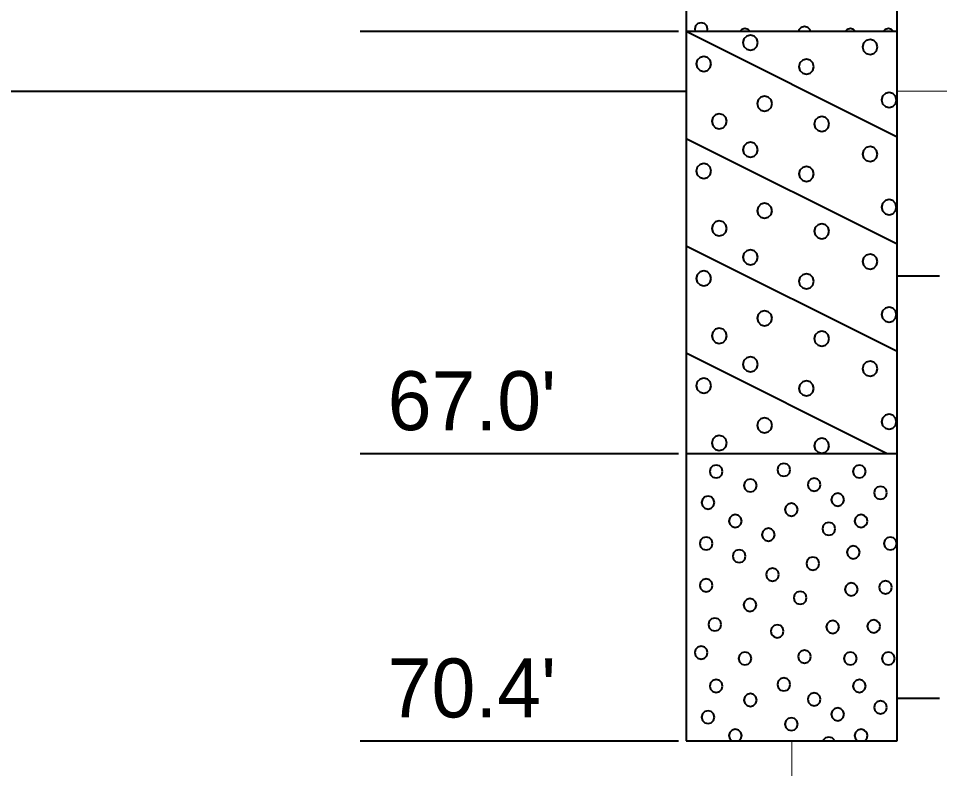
# Model space of a CAD drawing. Extents: x -76 to 974, y -1080 to -735.
# Drawn here: x 313.28 to 324.19, y -1000.11 to -991.23 of the extents above; entities that cross this region are included whole.
import ezdxf

# ---------------------------------------------------------------- set-up
doc = ezdxf.new("R2010")
doc.units = 0
doc.header["$LTSCALE"] = 0.36
doc.linetypes.add('DOT_DASHED', pattern=[7.7, 5, -1.2, 0.3, -1.2])
doc.layers.add('27', color=7, linetype='Continuous', lineweight=40)
doc.layers.add('7', color=7, linetype='Continuous', lineweight=13)

msp = doc.modelspace()

# ---------------------------------------------------------------- linework, layer by layer
at = {"layer": '27'}
for p, q in [((321.1855, -981.3789), (321.1855, -991.3789)), ((323.6855, -991.3789), (323.6855, -981.3789)), ((317.3293, -991.3789), (321.0966, -991.3789)), ((321.1855, -991.3789), (323.6855, -991.3789)), ((321.1855, -991.3789), (323.6855, -992.6289)), ((321.1855, -991.3789), (321.1855, -996.3789)), ((323.6855, -996.3789), (323.6855, -991.3789)), ((288.6855, -992.09), (321.1855, -992.09)), ((321.1855, -992.6489), (323.6855, -993.8989)), ((321.1855, -993.9189), (323.6855, -995.1689)), ((324.1855, -994.2789), (323.6855, -994.2789)), ((321.1855, -995.1889), (323.5655, -996.3789)), ((317.3293, -996.3789), (321.0966, -996.3789)), ((321.1855, -996.3789), (323.6855, -996.3789)), ((321.1855, -996.3789), (321.1855, -999.7789)), ((323.6855, -999.7789), (323.6855, -996.3789)), ((324.1855, -999.2789), (323.6855, -999.2789)), ((317.3293, -999.7789), (321.0966, -999.7789)), ((321.1855, -999.7789), (323.6855, -999.7789))]:
    msp.add_line(p, q, dxfattribs=at)
for points in [[(321.4399, -991.3554), (321.4297, -991.3173), (321.4018, -991.2894), (321.3637, -991.2792), (321.3256, -991.2894), (321.2977, -991.3173), (321.2875, -991.3554), (321.2938, -991.3789), (321.4336, -991.3789)], [(321.9205, -991.3593), (321.8824, -991.3491), (321.8443, -991.3593), (321.8246, -991.3789), (321.9401, -991.3789)], [(322.6526, -991.3643), (322.6248, -991.3364), (322.5867, -991.3262), (322.5486, -991.3364), (322.5207, -991.3643), (322.5167, -991.3789), (322.6566, -991.3789)], [(323.1676, -991.3593), (323.1295, -991.3491), (323.0914, -991.3593), (323.0718, -991.3789), (323.1872, -991.3789)], [(323.6176, -991.3593), (323.5795, -991.3491), (323.5414, -991.3593), (323.5218, -991.3789), (323.6372, -991.3789)], [(322.0362, -991.5152), (322.0243, -991.4708), (321.9918, -991.4383), (321.9473, -991.4263), (321.9029, -991.4383), (321.8703, -991.4708), (321.8584, -991.5152), (321.8703, -991.5597), (321.9029, -991.5922), (321.9473, -991.6041), (321.9918, -991.5922), (322.0243, -991.5597)], [(323.451, -991.5662), (323.4391, -991.5217), (323.4066, -991.4892), (323.3621, -991.4773), (323.3177, -991.4892), (323.2852, -991.5217), (323.2732, -991.5662), (323.2852, -991.6106), (323.3177, -991.6432), (323.3621, -991.6551), (323.4066, -991.6432), (323.4391, -991.6106)], [(321.4831, -991.767), (321.4712, -991.7226), (321.4387, -991.69), (321.3942, -991.6781), (321.3498, -991.69), (321.3172, -991.7226), (321.3053, -991.767), (321.3172, -991.8115), (321.3498, -991.844), (321.3942, -991.8559), (321.4387, -991.844), (321.4712, -991.8115)], [(322.6985, -991.8001), (322.6865, -991.7556), (322.654, -991.7231), (322.6096, -991.7112), (322.5651, -991.7231), (322.5326, -991.7556), (322.5207, -991.8001), (322.5326, -991.8445), (322.5651, -991.8771), (322.6096, -991.889), (322.654, -991.8771), (322.6865, -991.8445)], [(322.2027, -992.2374), (322.1907, -992.193), (322.1582, -992.1604), (322.1138, -992.1485), (322.0693, -992.1604), (322.0368, -992.193), (322.0249, -992.2374), (322.0368, -992.2819), (322.0693, -992.3144), (322.1138, -992.3263), (322.1582, -992.3144), (322.1907, -992.2819)], [(323.6773, -992.1942), (323.6654, -992.1497), (323.6329, -992.1172), (323.5884, -992.1053), (323.544, -992.1172), (323.5114, -992.1497), (323.4995, -992.1942), (323.5114, -992.2386), (323.544, -992.2712), (323.5884, -992.2831), (323.6329, -992.2712), (323.6654, -992.2386)], [(321.6675, -992.4459), (321.6555, -992.4014), (321.623, -992.3689), (321.5786, -992.357), (321.5341, -992.3689), (321.5016, -992.4014), (321.4897, -992.4459), (321.5016, -992.4903), (321.5341, -992.5229), (321.5786, -992.5348), (321.623, -992.5229), (321.6555, -992.4903)], [(322.8802, -992.4789), (322.8683, -992.4345), (322.8358, -992.402), (322.7913, -992.39), (322.7469, -992.402), (322.7144, -992.4345), (322.7024, -992.4789), (322.7144, -992.5234), (322.7469, -992.5559), (322.7913, -992.5678), (322.8358, -992.5559), (322.8683, -992.5234)], [(322.0361, -992.7841), (322.0242, -992.7396), (321.9917, -992.7071), (321.9472, -992.6952), (321.9028, -992.7071), (321.8702, -992.7396), (321.8583, -992.7841), (321.8702, -992.8285), (321.9028, -992.861), (321.9472, -992.873), (321.9917, -992.861), (322.0242, -992.8285)], [(323.451, -992.8349), (323.4391, -992.7905), (323.4066, -992.7579), (323.3621, -992.746), (323.3177, -992.7579), (323.2852, -992.7905), (323.2732, -992.8349), (323.2852, -992.8794), (323.3177, -992.9119), (323.3621, -992.9238), (323.4066, -992.9119), (323.4391, -992.8794)], [(321.4831, -993.0358), (321.4712, -992.9913), (321.4387, -992.9588), (321.3942, -992.9469), (321.3498, -992.9588), (321.3172, -992.9913), (321.3053, -993.0358), (321.3172, -993.0802), (321.3498, -993.1128), (321.3942, -993.1247), (321.4387, -993.1128), (321.4712, -993.0802)], [(322.6985, -993.0688), (322.6865, -993.0244), (322.654, -992.9918), (322.6096, -992.9799), (322.5651, -992.9918), (322.5326, -993.0244), (322.5207, -993.0688), (322.5326, -993.1133), (322.5651, -993.1458), (322.6096, -993.1577), (322.654, -993.1458), (322.6865, -993.1133)], [(323.6773, -993.4629), (323.6654, -993.4185), (323.6329, -993.3859), (323.5884, -993.374), (323.544, -993.3859), (323.5114, -993.4185), (323.4995, -993.4629), (323.5114, -993.5074), (323.544, -993.5399), (323.5884, -993.5518), (323.6329, -993.5399), (323.6654, -993.5074)], [(322.2027, -993.5061), (322.1907, -993.4617), (322.1582, -993.4291), (322.1138, -993.4172), (322.0693, -993.4291), (322.0368, -993.4617), (322.0249, -993.5061), (322.0368, -993.5506), (322.0693, -993.5831), (322.1138, -993.595), (322.1582, -993.5831), (322.1907, -993.5506)], [(321.6675, -993.7146), (321.6555, -993.6702), (321.623, -993.6376), (321.5786, -993.6257), (321.5341, -993.6376), (321.5016, -993.6702), (321.4897, -993.7146), (321.5016, -993.7591), (321.5341, -993.7916), (321.5786, -993.8035), (321.623, -993.7916), (321.6555, -993.7591)], [(322.8802, -993.7477), (322.8683, -993.7032), (322.8358, -993.6707), (322.7913, -993.6588), (322.7469, -993.6707), (322.7144, -993.7032), (322.7024, -993.7477), (322.7144, -993.7921), (322.7469, -993.8247), (322.7913, -993.8366), (322.8358, -993.8247), (322.8683, -993.7921)], [(322.0362, -994.0552), (322.0243, -994.0108), (321.9918, -993.9783), (321.9473, -993.9663), (321.9029, -993.9783), (321.8703, -994.0108), (321.8584, -994.0552), (321.8703, -994.0997), (321.9029, -994.1322), (321.9473, -994.1441), (321.9918, -994.1322), (322.0243, -994.0997)], [(323.451, -994.1062), (323.4391, -994.0617), (323.4066, -994.0292), (323.3621, -994.0173), (323.3177, -994.0292), (323.2852, -994.0617), (323.2732, -994.1062), (323.2852, -994.1506), (323.3177, -994.1832), (323.3621, -994.1951), (323.4066, -994.1832), (323.4391, -994.1506)], [(321.4831, -994.307), (321.4712, -994.2626), (321.4387, -994.23), (321.3942, -994.2181), (321.3498, -994.23), (321.3172, -994.2626), (321.3053, -994.307), (321.3172, -994.3515), (321.3498, -994.384), (321.3942, -994.3959), (321.4387, -994.384), (321.4712, -994.3515)], [(322.6985, -994.3401), (322.6865, -994.2956), (322.654, -994.2631), (322.6096, -994.2512), (322.5651, -994.2631), (322.5326, -994.2956), (322.5207, -994.3401), (322.5326, -994.3845), (322.5651, -994.4171), (322.6096, -994.429), (322.654, -994.4171), (322.6865, -994.3845)], [(322.2027, -994.7774), (322.1907, -994.733), (322.1582, -994.7004), (322.1138, -994.6885), (322.0693, -994.7004), (322.0368, -994.733), (322.0249, -994.7774), (322.0368, -994.8219), (322.0693, -994.8544), (322.1138, -994.8663), (322.1582, -994.8544), (322.1907, -994.8219)], [(323.6773, -994.7342), (323.6654, -994.6897), (323.6329, -994.6572), (323.5884, -994.6453), (323.544, -994.6572), (323.5114, -994.6897), (323.4995, -994.7342), (323.5114, -994.7786), (323.544, -994.8112), (323.5884, -994.8231), (323.6329, -994.8112), (323.6654, -994.7786)], [(321.6675, -994.9859), (321.6555, -994.9414), (321.623, -994.9089), (321.5786, -994.897), (321.5341, -994.9089), (321.5016, -994.9414), (321.4897, -994.9859), (321.5016, -995.0303), (321.5341, -995.0629), (321.5786, -995.0748), (321.623, -995.0629), (321.6555, -995.0303)], [(322.8802, -995.0189), (322.8683, -994.9745), (322.8358, -994.942), (322.7913, -994.93), (322.7469, -994.942), (322.7144, -994.9745), (322.7024, -995.0189), (322.7144, -995.0634), (322.7469, -995.0959), (322.7913, -995.1078), (322.8358, -995.0959), (322.8683, -995.0634)], [(322.0361, -995.3241), (322.0242, -995.2796), (321.9917, -995.2471), (321.9472, -995.2352), (321.9028, -995.2471), (321.8702, -995.2796), (321.8583, -995.3241), (321.8702, -995.3685), (321.9028, -995.401), (321.9472, -995.413), (321.9917, -995.401), (322.0242, -995.3685)], [(323.451, -995.3749), (323.4391, -995.3305), (323.4066, -995.2979), (323.3621, -995.286), (323.3177, -995.2979), (323.2852, -995.3305), (323.2732, -995.3749), (323.2852, -995.4194), (323.3177, -995.4519), (323.3621, -995.4638), (323.4066, -995.4519), (323.4391, -995.4194)], [(321.4831, -995.5758), (321.4712, -995.5313), (321.4387, -995.4988), (321.3942, -995.4869), (321.3498, -995.4988), (321.3172, -995.5313), (321.3053, -995.5758), (321.3172, -995.6202), (321.3498, -995.6528), (321.3942, -995.6647), (321.4387, -995.6528), (321.4712, -995.6202)], [(322.6985, -995.6088), (322.6865, -995.5644), (322.654, -995.5318), (322.6096, -995.5199), (322.5651, -995.5318), (322.5326, -995.5644), (322.5207, -995.6088), (322.5326, -995.6533), (322.5651, -995.6858), (322.6096, -995.6977), (322.654, -995.6858), (322.6865, -995.6533)], [(322.2027, -996.0461), (322.1907, -996.0017), (322.1582, -995.9691), (322.1138, -995.9572), (322.0693, -995.9691), (322.0368, -996.0017), (322.0249, -996.0461), (322.0368, -996.0906), (322.0693, -996.1231), (322.1138, -996.135), (322.1582, -996.1231), (322.1907, -996.0906)], [(323.6773, -996.0029), (323.6654, -995.9585), (323.6329, -995.9259), (323.5884, -995.914), (323.544, -995.9259), (323.5114, -995.9585), (323.4995, -996.0029), (323.5114, -996.0474), (323.544, -996.0799), (323.5884, -996.0918), (323.6329, -996.0799), (323.6654, -996.0474)], [(321.6675, -996.2546), (321.6555, -996.2102), (321.623, -996.1776), (321.5786, -996.1657), (321.5341, -996.1776), (321.5016, -996.2102), (321.4897, -996.2546), (321.5016, -996.2991), (321.5341, -996.3316), (321.5786, -996.3435), (321.623, -996.3316), (321.6555, -996.2991)], [(322.8802, -996.2877), (322.8683, -996.2432), (322.8358, -996.2107), (322.7913, -996.1988), (322.7469, -996.2107), (322.7144, -996.2432), (322.7024, -996.2877), (322.7144, -996.3321), (322.7469, -996.3647), (322.7913, -996.3766), (322.8358, -996.3647), (322.8683, -996.3321)], [(321.6174, -996.5916), (321.6072, -996.5535), (321.5793, -996.5256), (321.5412, -996.5154), (321.5031, -996.5256), (321.4752, -996.5535), (321.465, -996.5916), (321.4752, -996.6297), (321.5031, -996.6575), (321.5412, -996.6678), (321.5793, -996.6575), (321.6072, -996.6297)], [(322.4184, -996.572), (322.4082, -996.5339), (322.3803, -996.506), (322.3422, -996.4958), (322.3041, -996.506), (322.2762, -996.5339), (322.266, -996.572), (322.2762, -996.6101), (322.3041, -996.638), (322.3422, -996.6482), (322.3803, -996.638), (322.4082, -996.6101)], [(323.312, -996.5916), (323.3018, -996.5535), (323.2739, -996.5256), (323.2358, -996.5154), (323.1977, -996.5256), (323.1699, -996.5535), (323.1596, -996.5916), (323.1699, -996.6297), (323.1977, -996.6576), (323.2358, -996.6678), (323.2739, -996.6576), (323.3018, -996.6297)], [(322.0224, -996.7568), (322.0122, -996.7187), (321.9843, -996.6908), (321.9462, -996.6806), (321.9081, -996.6908), (321.8802, -996.7187), (321.87, -996.7568), (321.8802, -996.7949), (321.9081, -996.8228), (321.9462, -996.833), (321.9843, -996.8228), (322.0122, -996.7949)], [(322.7775, -996.7478), (322.7672, -996.7097), (322.7394, -996.6818), (322.7013, -996.6716), (322.6632, -996.6818), (322.6353, -996.7097), (322.6251, -996.7478), (322.6353, -996.7859), (322.6632, -996.8138), (322.7013, -996.824), (322.7394, -996.8138), (322.7672, -996.7859)], [(323.0557, -996.9251), (323.0455, -996.887), (323.0176, -996.8591), (322.9795, -996.8489), (322.9414, -996.8591), (322.9135, -996.887), (322.9033, -996.9251), (322.9135, -996.9632), (322.9414, -996.9911), (322.9795, -997.0013), (323.0176, -996.9911), (323.0455, -996.9632)], [(323.5629, -996.8437), (323.5527, -996.8056), (323.5248, -996.7777), (323.4867, -996.7675), (323.4486, -996.7777), (323.4207, -996.8056), (323.4105, -996.8437), (323.4207, -996.8818), (323.4486, -996.9097), (323.4867, -996.9199), (323.5248, -996.9097), (323.5527, -996.8818)], [(321.5213, -996.9594), (321.511, -996.9213), (321.4832, -996.8934), (321.4451, -996.8832), (321.407, -996.8934), (321.3791, -996.9213), (321.3689, -996.9594), (321.3791, -996.9975), (321.407, -997.0254), (321.4451, -997.0356), (321.4832, -997.0254), (321.511, -996.9975)], [(322.5073, -997.0426), (322.4971, -997.0045), (322.4692, -996.9766), (322.4311, -996.9664), (322.393, -996.9766), (322.3651, -997.0045), (322.3549, -997.0426), (322.3651, -997.0807), (322.393, -997.1086), (322.4311, -997.1188), (322.4692, -997.1086), (322.4971, -997.0807)], [(321.8442, -997.1781), (321.8339, -997.14), (321.8061, -997.1121), (321.768, -997.1019), (321.7299, -997.1121), (321.702, -997.14), (321.6918, -997.1781), (321.702, -997.2162), (321.7299, -997.2441), (321.768, -997.2543), (321.8061, -997.2441), (321.8339, -997.2162)], [(322.9514, -997.2709), (322.9412, -997.2328), (322.9133, -997.2049), (322.8752, -997.1947), (322.8371, -997.2049), (322.8092, -997.2328), (322.799, -997.2709), (322.8092, -997.309), (322.8371, -997.3369), (322.8752, -997.3471), (322.9133, -997.3369), (322.9412, -997.309)], [(323.3328, -997.1781), (323.3226, -997.14), (323.2947, -997.1121), (323.2566, -997.1019), (323.2185, -997.1121), (323.1906, -997.14), (323.1804, -997.1781), (323.1906, -997.2162), (323.2185, -997.2441), (323.2566, -997.2543), (323.2947, -997.2441), (323.3226, -997.2162)], [(322.2357, -997.3395), (322.2255, -997.3014), (322.1976, -997.2735), (322.1595, -997.2633), (322.1214, -997.2735), (322.0935, -997.3014), (322.0833, -997.3395), (322.0935, -997.3776), (322.1214, -997.4055), (322.1595, -997.4157), (322.1976, -997.4055), (322.2255, -997.3776)], [(321.4984, -997.4438), (321.4882, -997.4057), (321.4603, -997.3778), (321.4222, -997.3676), (321.3841, -997.3778), (321.3562, -997.4057), (321.346, -997.4438), (321.3562, -997.4819), (321.3841, -997.5097), (321.4222, -997.52), (321.4603, -997.5097), (321.4882, -997.4819)], [(323.6786, -997.4438), (323.6684, -997.4057), (323.6405, -997.3778), (323.6024, -997.3676), (323.5643, -997.3778), (323.5364, -997.4057), (323.5262, -997.4438), (323.5364, -997.4819), (323.5643, -997.5097), (323.6024, -997.52), (323.6405, -997.5097), (323.6684, -997.4819)], [(321.8899, -997.5938), (321.8797, -997.5557), (321.8518, -997.5278), (321.8137, -997.5176), (321.7756, -997.5278), (321.7477, -997.5557), (321.7375, -997.5938), (321.7477, -997.6319), (321.7756, -997.6598), (321.8137, -997.67), (321.8518, -997.6598), (321.8797, -997.6319)], [(323.24, -997.548), (323.2298, -997.5099), (323.2019, -997.482), (323.1638, -997.4718), (323.1257, -997.482), (323.0978, -997.5099), (323.0876, -997.548), (323.0978, -997.5861), (323.1257, -997.614), (323.1638, -997.6242), (323.2019, -997.614), (323.2298, -997.5861)], [(322.762, -997.6815), (322.7518, -997.6434), (322.7239, -997.6155), (322.6858, -997.6053), (322.6477, -997.6155), (322.6198, -997.6434), (322.6096, -997.6815), (322.6198, -997.7196), (322.6477, -997.7475), (322.6858, -997.7577), (322.7239, -997.7475), (322.7518, -997.7196)], [(322.284, -997.8124), (322.2738, -997.7743), (322.2459, -997.7464), (322.2078, -997.7362), (322.1697, -997.7464), (322.1418, -997.7743), (322.1316, -997.8124), (322.1418, -997.8505), (322.1697, -997.8784), (322.2078, -997.8886), (322.2459, -997.8784), (322.2738, -997.8505)], [(321.4984, -997.9396), (321.4882, -997.9015), (321.4603, -997.8736), (321.4222, -997.8634), (321.3841, -997.8736), (321.3562, -997.9015), (321.346, -997.9396), (321.3562, -997.9777), (321.3841, -998.0055), (321.4222, -998.0158), (321.4603, -998.0055), (321.4882, -997.9777)], [(323.2171, -997.9866), (323.2069, -997.9485), (323.179, -997.9206), (323.1409, -997.9104), (323.1028, -997.9206), (323.0749, -997.9485), (323.0647, -997.9866), (323.0749, -998.0247), (323.1028, -998.0526), (323.1409, -998.0628), (323.179, -998.0526), (323.2069, -998.0247)], [(323.6214, -997.9624), (323.6112, -997.9243), (323.5833, -997.8964), (323.5452, -997.8862), (323.5071, -997.8964), (323.4792, -997.9243), (323.469, -997.9624), (323.4792, -998.0005), (323.5071, -998.0284), (323.5452, -998.0386), (323.5833, -998.0284), (323.6112, -998.0005)], [(322.612, -998.087), (322.6018, -998.0489), (322.5739, -998.021), (322.5358, -998.0108), (322.4977, -998.021), (322.4698, -998.0489), (322.4596, -998.087), (322.4698, -998.1251), (322.4977, -998.153), (322.5358, -998.1632), (322.5739, -998.153), (322.6018, -998.1251)], [(322.017, -998.1709), (322.0068, -998.1328), (321.9789, -998.1049), (321.9408, -998.0947), (321.9027, -998.1049), (321.8749, -998.1328), (321.8646, -998.1709), (321.8749, -998.209), (321.9027, -998.2369), (321.9408, -998.2471), (321.9789, -998.2369), (322.0068, -998.209)], [(321.6013, -998.4023), (321.5911, -998.3642), (321.5632, -998.3363), (321.5251, -998.3261), (321.487, -998.3363), (321.4592, -998.3642), (321.4489, -998.4023), (321.4592, -998.4404), (321.487, -998.4683), (321.5251, -998.4785), (321.5632, -998.4683), (321.5911, -998.4404)], [(322.9972, -998.4315), (322.987, -998.3934), (322.9591, -998.3655), (322.921, -998.3553), (322.8829, -998.3655), (322.855, -998.3934), (322.8448, -998.4315), (322.855, -998.4696), (322.8829, -998.4975), (322.921, -998.5077), (322.9591, -998.4975), (322.987, -998.4696)], [(323.4828, -998.4239), (323.4726, -998.3858), (323.4447, -998.3579), (323.4066, -998.3477), (323.3685, -998.3579), (323.3406, -998.3858), (323.3304, -998.4239), (323.3406, -998.462), (323.3685, -998.4899), (323.4066, -998.5001), (323.4447, -998.4899), (323.4726, -998.462)], [(322.34, -998.4824), (322.3297, -998.4443), (322.3019, -998.4164), (322.2638, -998.4062), (322.2257, -998.4164), (322.1978, -998.4443), (322.1876, -998.4824), (322.1978, -998.5205), (322.2257, -998.5484), (322.2638, -998.5586), (322.3019, -998.5484), (322.3297, -998.5205)], [(321.4399, -998.7354), (321.4297, -998.6973), (321.4018, -998.6694), (321.3637, -998.6592), (321.3256, -998.6694), (321.2977, -998.6973), (321.2875, -998.7354), (321.2977, -998.7735), (321.3256, -998.8014), (321.3637, -998.8116), (321.4018, -998.8014), (321.4297, -998.7735)], [(322.6629, -998.7824), (322.6526, -998.7443), (322.6248, -998.7164), (322.5867, -998.7062), (322.5486, -998.7164), (322.5207, -998.7443), (322.5105, -998.7824), (322.5207, -998.8205), (322.5486, -998.8484), (322.5867, -998.8586), (322.6248, -998.8484), (322.6526, -998.8205)], [(321.9586, -998.8053), (321.9484, -998.7672), (321.9205, -998.7393), (321.8824, -998.7291), (321.8443, -998.7393), (321.8164, -998.7672), (321.8062, -998.8053), (321.8164, -998.8434), (321.8443, -998.8713), (321.8824, -998.8815), (321.9205, -998.8713), (321.9484, -998.8434)], [(323.2057, -998.8053), (323.1955, -998.7672), (323.1676, -998.7393), (323.1295, -998.7291), (323.0914, -998.7393), (323.0635, -998.7672), (323.0533, -998.8053), (323.0635, -998.8434), (323.0914, -998.8713), (323.1295, -998.8815), (323.1676, -998.8713), (323.1955, -998.8434)], [(323.6557, -998.8053), (323.6455, -998.7672), (323.6176, -998.7393), (323.5795, -998.7291), (323.5414, -998.7393), (323.5135, -998.7672), (323.5033, -998.8053), (323.5135, -998.8434), (323.5414, -998.8713), (323.5795, -998.8815), (323.6176, -998.8713), (323.6455, -998.8434)], [(322.4184, -999.112), (322.4082, -999.0739), (322.3803, -999.046), (322.3422, -999.0358), (322.3041, -999.046), (322.2762, -999.0739), (322.266, -999.112), (322.2762, -999.1501), (322.3041, -999.178), (322.3422, -999.1882), (322.3803, -999.178), (322.4082, -999.1501)], [(321.6174, -999.1316), (321.6072, -999.0935), (321.5793, -999.0656), (321.5412, -999.0554), (321.5031, -999.0656), (321.4752, -999.0935), (321.465, -999.1316), (321.4752, -999.1697), (321.5031, -999.1975), (321.5412, -999.2078), (321.5793, -999.1975), (321.6072, -999.1697)], [(323.312, -999.1316), (323.3018, -999.0935), (323.2739, -999.0656), (323.2358, -999.0554), (323.1977, -999.0656), (323.1699, -999.0935), (323.1596, -999.1316), (323.1699, -999.1697), (323.1977, -999.1976), (323.2358, -999.2078), (323.2739, -999.1976), (323.3018, -999.1697)], [(322.0224, -999.2968), (322.0122, -999.2587), (321.9843, -999.2308), (321.9462, -999.2206), (321.9081, -999.2308), (321.8802, -999.2587), (321.87, -999.2968), (321.8802, -999.3349), (321.9081, -999.3628), (321.9462, -999.373), (321.9843, -999.3628), (322.0122, -999.3349)], [(322.7775, -999.2878), (322.7672, -999.2497), (322.7394, -999.2218), (322.7013, -999.2116), (322.6632, -999.2218), (322.6353, -999.2497), (322.6251, -999.2878), (322.6353, -999.3259), (322.6632, -999.3538), (322.7013, -999.364), (322.7394, -999.3538), (322.7672, -999.3259)], [(323.5629, -999.3837), (323.5527, -999.3456), (323.5248, -999.3177), (323.4867, -999.3075), (323.4486, -999.3177), (323.4207, -999.3456), (323.4105, -999.3837), (323.4207, -999.4218), (323.4486, -999.4497), (323.4867, -999.4599), (323.5248, -999.4497), (323.5527, -999.4218)], [(321.5213, -999.4994), (321.511, -999.4613), (321.4832, -999.4334), (321.4451, -999.4232), (321.407, -999.4334), (321.3791, -999.4613), (321.3689, -999.4994), (321.3791, -999.5375), (321.407, -999.5654), (321.4451, -999.5756), (321.4832, -999.5654), (321.511, -999.5375)], [(323.0557, -999.4651), (323.0455, -999.427), (323.0176, -999.3991), (322.9795, -999.3889), (322.9414, -999.3991), (322.9135, -999.427), (322.9033, -999.4651), (322.9135, -999.5032), (322.9414, -999.5311), (322.9795, -999.5413), (323.0176, -999.5311), (323.0455, -999.5032)], [(322.5073, -999.5826), (322.4971, -999.5445), (322.4692, -999.5166), (322.4311, -999.5064), (322.393, -999.5166), (322.3651, -999.5445), (322.3549, -999.5826), (322.3651, -999.6207), (322.393, -999.6486), (322.4311, -999.6588), (322.4692, -999.6486), (322.4971, -999.6207)], [(321.8339, -999.7562), (321.8442, -999.7181), (321.8339, -999.68), (321.8061, -999.6521), (321.768, -999.6419), (321.7299, -999.6521), (321.702, -999.68), (321.6918, -999.7181), (321.702, -999.7562), (321.7247, -999.7789), (321.8112, -999.7789)], [(323.3226, -999.7562), (323.3328, -999.7181), (323.3226, -999.68), (323.2947, -999.6521), (323.2566, -999.6419), (323.2185, -999.6521), (323.1906, -999.68), (323.1804, -999.7181), (323.1906, -999.7562), (323.2134, -999.7789), (323.2998, -999.7789)], [(322.9412, -999.7728), (322.9133, -999.7449), (322.8752, -999.7347), (322.8371, -999.7449), (322.8092, -999.7728), (322.8076, -999.7789), (322.9429, -999.7789)]]:
    msp.add_lwpolyline(points, close=True, dxfattribs=at)
at = {"layer": '7'}
msp.add_line((323.6855, -992.09), (347.5358, -992.09), dxfattribs=at)
at = {"layer": '7', "linetype": 'DOT_DASHED'}
msp.add_line((322.4355, -999.7789), (322.4355, -1039.8524), dxfattribs=at)

# ---------------------------------------------------------------- texts
at = {"layer": '27'}
for s, p in [("67.0'", (317.6533, -996.1025)), ("70.4'", (317.6533, -999.5025))]:
    msp.add_text(s, height=0.6976, dxfattribs=at).set_placement(p)

doc.saveas('drawing.dxf')
